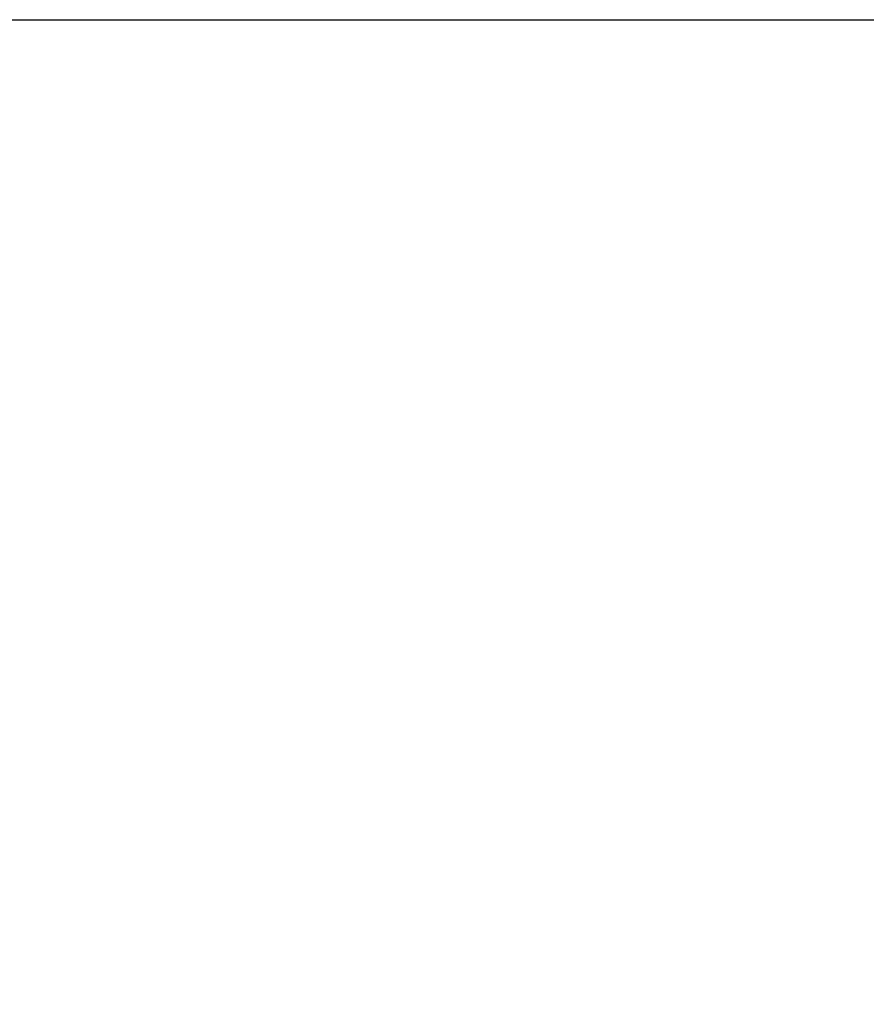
# Model space of a CAD drawing. Header units: millimetres. Extents: x 0 to 420, y -341 to 792.
# Tile 272 of 325: x 287.13 to 291.18, y 220.47 to 225.18. Entities that reach past the tile are written whole.
import ezdxf

# ---------------------------------------------------------------- set-up
doc = ezdxf.new("R2010")
doc.units = ezdxf.units.MM
doc.header["$LTSCALE"] = 23.1
doc.layers.get('0').update_dxf_attribs({"linetype": 'CONTINUOUS'})
doc.layers.add('DIM_PILOTEES', color=7, linetype='CONTINUOUS')
doc.styles.get("Standard").update_dxf_attribs({"font": 'txt', "width": 0.7})
doc.dimstyles.new('DIMSTYLE_3', dxfattribs={"dimtxt": 2.5, "dimasz": 3.5, "dimexe": 2, "dimexo": 0, "dimtad": 1, "dimdec": 0, "dimlfac": 5.882353, "dimdsep": 46, "dimtxsty": 'Standard', "dimblk": '_FILLED', "dimblk1": '_FILLED', "dimblk2": '_FILLED', "dimcen": 0.09, "dimazin": 2, "dimtp": 0.8, "dimtm": 0.8, "dimtfac": 1, "dimtdec": 0, "dimtofl": 0, "dimtmove": 0, "dimatfit": 3, "dimldrblk": '_FILLED', "dimfxl": 0, "dimtolj": 1, "dimarcsym": 0})

# ---------------------------------------------------------------- blocks, each defined once
blk = doc.blocks.new('_FILLED')
at = {"color": 0, "linetype": 'ByBlock'}
blk.add_solid([(0, 0), (-1, 0.1429), (-1, -0.1429)], dxfattribs=at)
blk = doc.blocks.new('*D17')
at = {"layer": 'DIM_PILOTEES', "color": 2, "linetype": 'Continuous'}
for p, q in [((264.1475, 225.1778), (306.5612, 225.1778)), ((304.5612, 225.1778), (304.5612, 189.0018)), ((304.5612, 152.8258), (304.5612, 189.0018)), ((281.1017, 152.8258), (306.5612, 152.8258))]:
    blk.add_line(p, q, dxfattribs=at)
at = {"layer": 'DIM_PILOTEES', "color": 2, "linetype": 'Continuous', "xscale": 3.5, "yscale": 3.5, "zscale": 3.5}
for p, rotation in [((304.5612, 225.1778), 90), ((304.5612, 152.8258), 270)]:
    blk.add_blockref('_FILLED', p, dxfattribs=dict(at, rotation=rotation))
at = {"layer": 'DIM_PILOTEES', "color": 2, "linetype": 'Continuous', "insert": (301.4362, 191.5801), "char_height": 2.5, "width": 8.839286, "attachment_point": 2, "rotation": 90, "line_spacing_factor": 0.9}
blk.add_mtext('{\\ftxt;\\W0.0001;\\H0.0001;\\~}{\\ftxt;\\W2.3571428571;\\H2.5; }{\\ftxt;\\W0.0001;\\H0.0001;\\~}', dxfattribs=at)

msp = doc.modelspace()

# ---------------------------------------------------------------- dimensions: what is measured, and where the dimension line sits
at = {"layer": 'DIM_PILOTEES', "color": 2, "linetype": 'Continuous'}
dim = msp.add_linear_dim(base=(304.5612, 225.1778), p1=(281.1017, 152.8258), p2=(264.1475, 225.1778), angle=90, text='{\\ftxt;\\W0.0001;\\H0.0001;\\~}{\\ftxt;\\W2.3571428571;\\H2.5; }{\\ftxt;\\W0.0001;\\H0.0001;\\~}', dimstyle='DIMSTYLE_3', dxfattribs=at)
dim.commit()
dim.dimension.update_dxf_attribs({"geometry": '*D17', "text_midpoint": (304.5612, 191.2229), "dimtype": 160})

doc.saveas('drawing.dxf')
